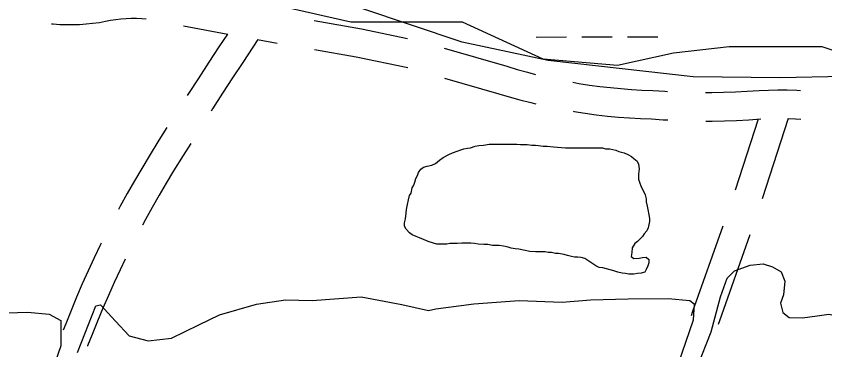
# Model space of a CAD drawing. Extents: x 3329332 to 3367211, y 631066 to 656469.
# Drawn here: x 3333945 to 3334796, y 649922 to 650273 of the extents above; entities that cross this region are included whole.
import ezdxf

# ---------------------------------------------------------------- set-up
doc = ezdxf.new("R2010")
doc.units = 0
for name, color, linetype in [('V-ROAD-CNTR', 7, 'Continuous'), ('V-SITE-VEGE', 7, 'Continuous'), ('V-TOPO-SHOR', 7, 'Continuous'), ('V-WETL-SWMP', 7, 'Continuous')]:
    doc.layers.add(name, color=color, linetype=linetype)

msp = doc.modelspace()

# ---------------------------------------------------------------- linework, layer by layer
at = {"layer": 'V-ROAD-CNTR'}
for p, q in [((3334725.49, 650164.34), (3334701.26, 650089.6)), ((3334757.23, 650164.97), (3334729.8, 650080.35))]:
    msp.add_line(p, q, dxfattribs=at)
for points in [[(3333982.25, 650264.59), (3333983.93, 650264.43), (3333990.83, 650263.99), (3333997.75, 650263.77), (3334004.66, 650263.78), (3334011.58, 650264.01), (3334018.48, 650264.47), (3334025.36, 650265.15), (3334032.65, 650266.12), (3334038.93, 650267.53), (3334044.31, 650268.54), (3334049.72, 650269.33), (3334055.16, 650269.92), (3334060.61, 650270.3), (3334066.08, 650270.47), (3334071.55, 650270.43), (3334077.01, 650270.19), (3334081.73, 650269.79)], [(3334258.45, 650267.94), (3334308.28, 650259.45), (3334356.68, 650249.31)], [(3334121, 650262.33), (3334167.56, 650253.79)], [(3334167.11, 650253.87), (3334158.25, 650240.46), (3334147.57, 650224.18), (3334136.96, 650207.85), (3334126.42, 650191.47), (3334125, 650189.26)], [(3334199.23, 650247.98), (3334193.97, 650240.09), (3334183.3, 650223.96), (3334172.7, 650207.78), (3334162.15, 650191.55), (3334151.67, 650175.28), (3334149.97, 650172.61)], [(3334198.99, 650248.02), (3334219.36, 650244.29)], [(3334258.77, 650237.45), (3334302.68, 650229.97), (3334356.96, 650218.6)], [(3334395.27, 650238.86), (3334461.16, 650219.91), (3334472.02, 650216.66), (3334482.72, 650213.68), (3334491.43, 650211.44)], [(3334395.42, 650207.6), (3334452.7, 650191.13), (3334463.69, 650187.83), (3334474.96, 650184.7), (3334486.29, 650181.78), (3334491.66, 650180.51)], [(3334530.54, 650203.08), (3334537.01, 650201.95), (3334547.99, 650200.24), (3334559, 650198.75), (3334570.04, 650197.47), (3334581.1, 650196.41), (3334592.18, 650195.57), (3334603.28, 650194.94), (3334614.77, 650194.52), (3334627.46, 650193.65), (3334629.99, 650193.51)], [(3334669.97, 650192.36), (3334676.82, 650192.36), (3334689.17, 650192.57), (3334701.51, 650192.98), (3334713.85, 650193.61), (3334726.48, 650194.47), (3334736.37, 650194.9), (3334746.27, 650195.08), (3334756.17, 650195.02), (3334766.06, 650194.72), (3334769.89, 650194.5)], [(3334530.86, 650172.57), (3334532.11, 650172.35), (3334543.67, 650170.55), (3334555.27, 650168.98), (3334566.89, 650167.64), (3334578.53, 650166.52), (3334590.2, 650165.64), (3334601.88, 650164.98), (3334613.18, 650164.56), (3334625.65, 650163.7), (3334630.37, 650163.45)], [(3334670.35, 650162.36), (3334677.07, 650162.36), (3334689.93, 650162.57), (3334702.79, 650163.01), (3334715.63, 650163.67), (3334728.15, 650164.52), (3334728.4, 650164.53)], [(3334757.49, 650164.97), (3334764.77, 650164.74), (3334770.27, 650164.44)], [(3334103.57, 650155.49), (3334095.17, 650142.09), (3334084.85, 650125.51), (3334076.99, 650112.52), (3334069.3, 650099.41), (3334061.79, 650086.2), (3334054.47, 650072.88), (3334052.66, 650069.46)], [(3334128.54, 650138.84), (3334120.61, 650126.2), (3334110.42, 650109.82), (3334102.76, 650097.16), (3334095.28, 650084.41), (3334087.98, 650071.56), (3334080.87, 650058.61), (3334077.74, 650052.74)], [(3334688.21, 650051.8), (3334656.36, 649961.83), (3334654.93, 649957.5)], [(3334716.76, 650042.54), (3334684.74, 649952.13), (3334683.46, 649948.25)], [(3334034.41, 650033.87), (3334033.64, 650032.32), (3334027.08, 650018.62), (3334020.71, 650004.82), (3334014.54, 649990.93), (3334008.55, 649976.96), (3334002.77, 649962.91), (3333997.29, 649949.05), (3333994.4, 649942.25)], [(3334059.61, 650017.09), (3334054.23, 650005.85), (3334048.04, 649992.43), (3334042.03, 649978.93), (3334036.22, 649965.35), (3334030.59, 649951.68), (3334025.05, 649937.67), (3334020.04, 649925.88), (3334019.83, 649925.37)]]:
    msp.add_lwpolyline(points, dxfattribs=at)
at = {"layer": 'V-SITE-VEGE'}
for p, q in [((3334296.96, 650266.45), (3334153.4, 650299.09)), ((3334414.42, 650266.45), (3334296.96, 650266.45)), ((3334499.25, 650227.28), (3334414.42, 650266.45)), ((3334636.28, 650233.81), (3334577.55, 650220.75)), ((3334695.01, 650240.34), (3334636.28, 650233.81)), ((3334740.69, 650240.34), (3334695.01, 650240.34)), ((3334792.89, 650240.34), (3334740.69, 650240.34)), ((3334832.04, 650227.28), (3334792.89, 650240.34)), ((3334577.55, 650220.75), (3334499.25, 650227.28))]:
    msp.add_line(p, q, dxfattribs=at)
at = {"layer": 'V-TOPO-SHOR'}
for points in [[(3334543.24, 650017.66), (3334539.44, 650018.75), (3334535.65, 650019.29), (3334532.39, 650019.29), (3334529.14, 650019.84), (3334524.8, 650020.93), (3334521.55, 650022.01), (3334515.58, 650023.1), (3334512.33, 650023.1), (3334507.99, 650024.19), (3334504.74, 650024.19), (3334501.48, 650024.73), (3334497.15, 650024.73), (3334491.18, 650024.73), (3334485.21, 650025.28), (3334478.71, 650026.36), (3334473.83, 650027.45), (3334470.03, 650027.99), (3334465.69, 650028.54), (3334462.44, 650029.62), (3334457.56, 650030.71), (3334453.22, 650031.26), (3334446.17, 650031.26), (3334441.29, 650032.34), (3334436.95, 650032.34), (3334430.99, 650032.89), (3334427.19, 650033.43), (3334423.4, 650033.98), (3334417.43, 650033.98), (3334413.63, 650033.98), (3334408.75, 650033.44), (3334405.5, 650033.44), (3334401.16, 650033.44), (3334397.91, 650032.9), (3334391.94, 650032.9), (3334387.6, 650032.91), (3334383.81, 650033.99), (3334378.38, 650035.62), (3334373.5, 650037.79), (3334369.16, 650039.42), (3334365.91, 650041.05), (3334361.57, 650042.68), (3334358.87, 650044.85), (3334355.07, 650048.64), (3334353.44, 650051.9), (3334353.44, 650055.15), (3334354.53, 650059.49), (3334355.07, 650065.46), (3334355.62, 650069.25), (3334356.7, 650074.67), (3334357.79, 650079.56), (3334358.88, 650083.89), (3334360.5, 650086.6), (3334361.59, 650092.03), (3334363.22, 650094.74), (3334364.31, 650097.99), (3334365.39, 650101.79), (3334367.02, 650105.04), (3334368.11, 650108.29), (3334370.82, 650111.55), (3334373.53, 650113.71), (3334377.33, 650114.8), (3334382.21, 650115.88), (3334386, 650117.51), (3334390.35, 650121.3), (3334394.14, 650124.01), (3334400.11, 650127.26), (3334403.91, 650128.89), (3334408.79, 650130.51), (3334412.58, 650132.14), (3334415.84, 650133.22), (3334419.64, 650133.76), (3334422.89, 650134.31), (3334427.77, 650135.93), (3334431.57, 650136.47), (3334436.45, 650137.01), (3334442.41, 650138.09), (3334446.21, 650138.09), (3334451.09, 650138.09), (3334457.06, 650138.09), (3334463.56, 650138.09), (3334468.45, 650138.08), (3334471.7, 650138.08), (3334475.49, 650137.54), (3334478.75, 650137.54), (3334482.55, 650137.54), (3334487.42, 650136.99), (3334491.22, 650136.99), (3334494.48, 650136.45), (3334499.36, 650135.9), (3334503.69, 650135.9), (3334510.2, 650135.36), (3334514.54, 650134.81), (3334522.67, 650134.27), (3334528.1, 650134.27), (3334535.69, 650134.26), (3334542.2, 650134.26), (3334547.08, 650134.26), (3334554.13, 650134.26), (3334557.92, 650134.26), (3334561.72, 650134.26)], [(3334561.72, 650134.26), (3334564.98, 650133.17), (3334569.31, 650133.17), (3334575.82, 650131.54), (3334579.07, 650130.45), (3334584.5, 650128.82), (3334588.29, 650127.19), (3334592.09, 650125.02), (3334594.8, 650122.85), (3334598.05, 650120.14), (3334599.68, 650116.89), (3334600.22, 650112.01), (3334599.67, 650106.58), (3334599.67, 650101.16), (3334600.75, 650097.91), (3334602.38, 650093.02), (3334604.55, 650089.22), (3334606.72, 650084.89), (3334607.8, 650080.55), (3334607.8, 650077.29), (3334608.88, 650072.96), (3334609.42, 650069.16), (3334610.5, 650063.74), (3334611.04, 650059.94), (3334611.04, 650056.69), (3334610.5, 650053.43), (3334609.96, 650050.18), (3334608.33, 650046.93), (3334605.61, 650043.67), (3334603.99, 650040.96), (3334600.73, 650037.71), (3334598.56, 650035.54), (3334595.85, 650033.37), (3334593.14, 650029.04), (3334592.59, 650024.15), (3334592.05, 650019.81), (3334594.76, 650017.65), (3334600.18, 650018.18), (3334603.98, 650018.73), (3334607.78, 650019.27), (3334610.49, 650016.55), (3334610.48, 650013.3), (3334609.4, 650010.05), (3334607.77, 650006.25), (3334606.14, 650003.54), (3334602.35, 650002.46), (3334598.55, 650001.92), (3334594.75, 650001.37), (3334589.33, 650001.38), (3334586.08, 650001.92), (3334582.28, 650002.47), (3334577.94, 650003.55), (3334573.61, 650004.64), (3334569.81, 650005.72), (3334566.01, 650006.81), (3334562.22, 650007.9), (3334558.42, 650008.44), (3334554.62, 650010.07), (3334543.24, 650017.66)]]:
    msp.add_lwpolyline(points, dxfattribs=at)
at = {"layer": 'V-WETL-SWMP'}
for p, q in [((3334414.27, 650245.47), (3334307.55, 650281.08)), ((3334492.04, 650250.74), (3334524.04, 650250.81)), ((3334540.04, 650250.84), (3334572.04, 650250.9)), ((3334588.04, 650250.93), (3334620.04, 650250.99)), ((3334504.74, 650226.12), (3334414.27, 650245.47)), ((3334657.21, 650208.78), (3334504.74, 650226.12)), ((3334748.7, 650207.73), (3334657.21, 650208.78)), ((3334884.91, 650210.73), (3334748.7, 650207.73)), ((3333925.44, 649960.36), (3333956.83, 649961.37)), ((3333956.83, 649961.37), (3333979.84, 649959.26)), ((3333979.84, 649959.26), (3333991.87, 649952.44)), ((3333991.87, 649952.44), (3333991.84, 649925.76)), ((3333991.84, 649925.76), (3333982.39, 649898.57))]:
    msp.add_line(p, q, dxfattribs=at)
for points in [[(3334661.63, 649904.25), (3334676.04, 649940.76), (3334685.8, 649977.28), (3334692.82, 649997.08), (3334700.6, 650004.85), (3334716.93, 650010.66), (3334730.92, 650012.2), (3334740.63, 650009.08), (3334749.56, 650003.62), (3334753.43, 649993.91), (3334752.25, 649979.53), (3334749.13, 649970.6), (3334751.45, 649960.88), (3334758.05, 649955.82), (3334772.04, 649955.42), (3334787.58, 649957.34), (3334800.02, 649959.27), (3334814.39, 649956.14), (3334829.54, 649949.13), (3334854.01, 649940.56), (3334874.59, 649929.65), (3334882.35, 649922.26), (3334886.61, 649912.93)], [(3334009.31, 649919.02), (3334028.8, 649967.96), (3334033.85, 649969.12), (3334049.37, 649952), (3334063.73, 649936.44), (3334083.93, 649930.98), (3334108.41, 649934.06), (3334137.18, 649948.01), (3334158.95, 649958.48), (3334197.82, 649969.7), (3334228.14, 649974.33), (3334256.5, 649973.52), (3334307.8, 649977.35), (3334350.53, 649969.53), (3334378.89, 649962.89), (3334386.27, 649964.82), (3334426.3, 649970.21), (3334474.1, 649973.66), (3334519.17, 649971.66), (3334549.09, 649974.35), (3334588.72, 649975.47), (3334630.69, 649975.81), (3334653.61, 649973.45), (3334658.27, 649969.95), (3334657.08, 649952.85), (3334625.89, 649861.96)]]:
    msp.add_lwpolyline(points, dxfattribs=at)

doc.saveas('drawing.dxf')
